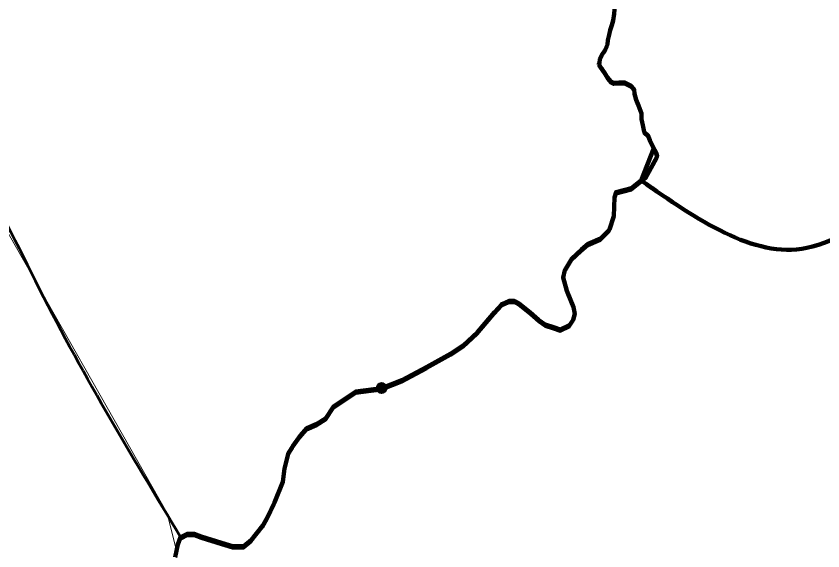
# Model space of a CAD drawing. Extents: x -1643653 to 4543381, y 1624270 to 13878484.
# Drawn here: x 729677 to 740225, y 8938151 to 8945147 of the extents above; entities that cross this region are included whole.
import ezdxf

# ---------------------------------------------------------------- set-up
doc = ezdxf.new("R2010")
doc.units = 0
doc.header["$LTSCALE"] = 200
doc.header["$PDMODE"] = 32
doc.header["$PDSIZE"] = 100
for name, color, linetype, lineweight in [('24', 7, 'Continuous', 25), ('53', 7, 'Continuous', 106), ('58', 7, 'Continuous', 13), ('59', 7, 'Continuous', 53), ('60', 7, 'Continuous', 13), ('9', 7, 'Continuous', 90)]:
    doc.layers.add(name, color=color, linetype=linetype, lineweight=lineweight)

msp = doc.modelspace()

# ---------------------------------------------------------------- linework, layer by layer
at = {"layer": '24', "lineweight": 53}
for points in [[(737354.5, 8945706.8), (737394.5, 8945630.5), (737439.8, 8945559), (737475, 8945507.8), (737499.8, 8945416), (737504.6, 8945365.1), (737504, 8945288.7), (737498.2, 8945176.7), (737482.3, 8945090.2), (737466.6, 8945029.2), (737445.8, 8944963.1), (737430.2, 8944902.1), (737414.4, 8944830.9), (737408.9, 8944774.9), (737372.8, 8944698.8), (737342, 8944653.1), (737311, 8944587.1), (737305.5, 8944531.1), (737295.3, 8944521), (737294.5, 8944512.4)], [(737294.5, 8944512.4), (737310.4, 8944496.3), (737340.7, 8944455.3), (737370.9, 8944409.3), (737411.1, 8944342.9), (737446.4, 8944296.8), (737492, 8944276.2), (737558.2, 8944280.9), (737634.4, 8944280.4), (737715.5, 8944239.2), (737755.9, 8944193.1), (737760.6, 8944132), (737785.4, 8944050.3), (737815.4, 8943978.8), (737855.4, 8943871.7), (737854.9, 8943800.4), (737869.6, 8943718.8), (737889.3, 8943632.1), (737934.8, 8943591.1), (737964.9, 8943524.7), (738014.8, 8943418.8), (738014.7, 8943418.2), (738014.8, 8943418.8)], [(738014.8, 8943418.8), (738029.4, 8943395.5), (738053.2, 8943344.5), (738056.5, 8943309.6), (737913.6, 8943047.9), (737725.2, 8942897.3), (737520.8, 8942846.1), (737498.9, 8942773.1), (737491.6, 8942531.9), (737433.2, 8942356.6), (737316.4, 8942239.7), (737155.8, 8942166.6), (737068.3, 8942093.6), (736944.2, 8941976.7), (736849.3, 8941823.2), (736827.4, 8941728.2), (736878.5, 8941552.9), (736966.1, 8941341), (736980.7, 8941253.3), (736958.8, 8941172.9), (736915, 8941107.2), (736790.9, 8941048.7), (736703.3, 8941077.9), (736593.9, 8941114.5), (736506.3, 8941172.9), (736396.8, 8941267.9), (736243.5, 8941392.1), (736192.4, 8941421.4), (736119.4, 8941421.4), (736031.9, 8941384.8), (735929.7, 8941275.2), (735710.7, 8941012.2), (735528.2, 8940844.2), (735360.4, 8940734.6), (735046.5, 8940559.2), (734718.1, 8940383.8), (734455.3, 8940281.6)], [(734455.3, 8940281.6), (734119.6, 8940237.7), (733827.7, 8940040.4), (733725.5, 8939887), (733608.7, 8939813.9), (733477.3, 8939755.5), (733397, 8939660.5), (733294.9, 8939521.7), (733236.5, 8939434), (733185.4, 8939229.4), (733163.5, 8939054.1), (733054, 8938783.7), (732966.4, 8938601.1), (732900.7, 8938484.2), (732754.8, 8938294.2), (732652.6, 8938213.8), (732506.6, 8938213.8), (732360.6, 8938257.7), (732097.9, 8938338), (732003, 8938374.6), (731915.4, 8938374.6), (731827.8, 8938330.7), (731791.3, 8938235.8), (731754.8, 8938067.7)]]:
    msp.add_lwpolyline(points, dxfattribs=at)
at = {"layer": '53'}
for points in [[(737354.5, 8945706.8), (737394.5, 8945630.5), (737439.8, 8945559), (737475, 8945507.8), (737499.8, 8945416), (737504.6, 8945365.1), (737504, 8945288.7), (737498.2, 8945176.7), (737482.3, 8945090.2), (737466.6, 8945029.2), (737445.8, 8944963.1), (737430.2, 8944902.1), (737414.4, 8944830.9), (737408.9, 8944774.9), (737372.8, 8944698.8), (737342, 8944653.1), (737311, 8944587.1), (737305.5, 8944531.1), (737295.3, 8944521), (737294.5, 8944512.4)], [(737354.5, 8945706.8), (737394.5, 8945630.5), (737439.8, 8945559), (737475, 8945507.8), (737499.8, 8945416), (737504.6, 8945365.1), (737504, 8945288.7), (737498.2, 8945176.7), (737482.3, 8945090.2), (737466.6, 8945029.2), (737445.8, 8944963.1), (737430.2, 8944902.1), (737414.4, 8944830.9), (737408.9, 8944774.9), (737372.8, 8944698.8), (737342, 8944653.1), (737311, 8944587.1), (737305.5, 8944531.1), (737295.3, 8944521), (737294.5, 8944512.4)], [(737354.5, 8945706.8), (737394.5, 8945630.5), (737439.8, 8945559), (737475, 8945507.8), (737499.8, 8945416), (737504.6, 8945365.1), (737504, 8945288.7), (737498.2, 8945176.7), (737482.3, 8945090.2), (737466.6, 8945029.2), (737445.8, 8944963.1), (737430.2, 8944902.1), (737414.4, 8944830.9), (737408.9, 8944774.9), (737372.8, 8944698.8), (737342, 8944653.1), (737311, 8944587.1), (737305.5, 8944531.1), (737295.3, 8944521), (737294.5, 8944512.4)], [(737294.5, 8944512.4), (737310.4, 8944496.3), (737340.7, 8944455.3), (737370.9, 8944409.3), (737411.1, 8944342.9), (737446.4, 8944296.8), (737492, 8944276.2), (737558.2, 8944280.9), (737634.4, 8944280.4), (737715.5, 8944239.2), (737755.9, 8944193.1), (737760.6, 8944132), (737785.4, 8944050.3), (737815.4, 8943978.8), (737855.4, 8943871.7), (737854.9, 8943800.4), (737869.6, 8943718.8), (737889.3, 8943632.1), (737934.8, 8943591.1), (737964.9, 8943524.7), (738014.8, 8943418.8), (738014.7, 8943418.2), (738014.8, 8943418.8)], [(737294.5, 8944512.4), (737310.4, 8944496.3), (737340.7, 8944455.3), (737370.9, 8944409.3), (737411.1, 8944342.9), (737446.4, 8944296.8), (737492, 8944276.2), (737558.2, 8944280.9), (737634.4, 8944280.4), (737715.5, 8944239.2), (737755.9, 8944193.1), (737760.6, 8944132), (737785.4, 8944050.3), (737815.4, 8943978.8), (737855.4, 8943871.7), (737854.9, 8943800.4), (737869.6, 8943718.8), (737889.3, 8943632.1), (737934.8, 8943591.1), (737964.9, 8943524.7), (738014.8, 8943418.8), (738014.7, 8943418.2), (738014.8, 8943418.8)], [(737294.5, 8944512.4), (737310.4, 8944496.3), (737340.7, 8944455.3), (737370.9, 8944409.3), (737411.1, 8944342.9), (737446.4, 8944296.8), (737492, 8944276.2), (737558.2, 8944280.9), (737634.4, 8944280.4), (737715.5, 8944239.2), (737755.9, 8944193.1), (737760.6, 8944132), (737785.4, 8944050.3), (737815.4, 8943978.8), (737855.4, 8943871.7), (737854.9, 8943800.4), (737869.6, 8943718.8), (737889.3, 8943632.1), (737934.8, 8943591.1), (737964.9, 8943524.7), (738014.8, 8943418.8), (738014.7, 8943418.2), (738014.8, 8943418.8)], [(738014.8, 8943418.8), (738029.4, 8943395.5), (738053.2, 8943344.5), (738056.5, 8943309.6), (737913.6, 8943047.9), (737725.2, 8942897.3), (737520.8, 8942846.1), (737498.9, 8942773.1), (737491.6, 8942531.9), (737433.2, 8942356.6), (737316.4, 8942239.7), (737155.8, 8942166.6), (737068.3, 8942093.6), (736944.2, 8941976.7), (736849.3, 8941823.2), (736827.4, 8941728.2), (736878.5, 8941552.9), (736966.1, 8941341), (736980.7, 8941253.3), (736958.8, 8941172.9), (736915, 8941107.2), (736790.9, 8941048.7), (736703.3, 8941077.9), (736593.9, 8941114.5), (736506.3, 8941172.9), (736396.8, 8941267.9), (736243.5, 8941392.1), (736192.4, 8941421.4), (736119.4, 8941421.4), (736031.9, 8941384.8), (735929.7, 8941275.2), (735710.7, 8941012.2), (735528.2, 8940844.2), (735360.4, 8940734.6), (735046.5, 8940559.2), (734718.1, 8940383.8), (734455.3, 8940281.6)], [(738014.8, 8943418.8), (738029.4, 8943395.5), (738053.2, 8943344.5), (738056.5, 8943309.6), (737913.6, 8943047.9), (737725.2, 8942897.3), (737520.8, 8942846.1), (737498.9, 8942773.1), (737491.6, 8942531.9), (737433.2, 8942356.6), (737316.4, 8942239.7), (737155.8, 8942166.6), (737068.3, 8942093.6), (736944.2, 8941976.7), (736849.3, 8941823.2), (736827.4, 8941728.2), (736878.5, 8941552.9), (736966.1, 8941341), (736980.7, 8941253.3), (736958.8, 8941172.9), (736915, 8941107.2), (736790.9, 8941048.7), (736703.3, 8941077.9), (736593.9, 8941114.5), (736506.3, 8941172.9), (736396.8, 8941267.9), (736243.5, 8941392.1), (736192.4, 8941421.4), (736119.4, 8941421.4), (736031.9, 8941384.8), (735929.7, 8941275.2), (735710.7, 8941012.2), (735528.2, 8940844.2), (735360.4, 8940734.6), (735046.5, 8940559.2), (734718.1, 8940383.8), (734455.3, 8940281.6)], [(738014.8, 8943418.8), (738029.4, 8943395.5), (738053.2, 8943344.5), (738056.5, 8943309.6), (737913.6, 8943047.9), (737725.2, 8942897.3), (737520.8, 8942846.1), (737498.9, 8942773.1), (737491.6, 8942531.9), (737433.2, 8942356.6), (737316.4, 8942239.7), (737155.8, 8942166.6), (737068.3, 8942093.6), (736944.2, 8941976.7), (736849.3, 8941823.2), (736827.4, 8941728.2), (736878.5, 8941552.9), (736966.1, 8941341), (736980.7, 8941253.3), (736958.8, 8941172.9), (736915, 8941107.2), (736790.9, 8941048.7), (736703.3, 8941077.9), (736593.9, 8941114.5), (736506.3, 8941172.9), (736396.8, 8941267.9), (736243.5, 8941392.1), (736192.4, 8941421.4), (736119.4, 8941421.4), (736031.9, 8941384.8), (735929.7, 8941275.2), (735710.7, 8941012.2), (735528.2, 8940844.2), (735360.4, 8940734.6), (735046.5, 8940559.2), (734718.1, 8940383.8), (734455.3, 8940281.6)], [(734455.3, 8940281.6), (734119.6, 8940237.7), (733827.7, 8940040.4), (733725.5, 8939887), (733608.7, 8939813.9), (733477.3, 8939755.5), (733397, 8939660.5), (733294.9, 8939521.7), (733236.5, 8939434), (733185.4, 8939229.4), (733163.5, 8939054.1), (733054, 8938783.7), (732966.4, 8938601.1), (732900.7, 8938484.2), (732754.8, 8938294.2), (732652.6, 8938213.8), (732506.6, 8938213.8), (732360.6, 8938257.7), (732097.9, 8938338), (732003, 8938374.6), (731915.4, 8938374.6), (731827.8, 8938330.7), (731791.3, 8938235.8), (731754.8, 8938067.7)], [(734455.3, 8940281.6), (734119.6, 8940237.7), (733827.7, 8940040.4), (733725.5, 8939887), (733608.7, 8939813.9), (733477.3, 8939755.5), (733397, 8939660.5), (733294.9, 8939521.7), (733236.5, 8939434), (733185.4, 8939229.4), (733163.5, 8939054.1), (733054, 8938783.7), (732966.4, 8938601.1), (732900.7, 8938484.2), (732754.8, 8938294.2), (732652.6, 8938213.8), (732506.6, 8938213.8), (732360.6, 8938257.7), (732097.9, 8938338), (732003, 8938374.6), (731915.4, 8938374.6), (731827.8, 8938330.7), (731791.3, 8938235.8), (731754.8, 8938067.7)], [(734455.3, 8940281.6), (734119.6, 8940237.7), (733827.7, 8940040.4), (733725.5, 8939887), (733608.7, 8939813.9), (733477.3, 8939755.5), (733397, 8939660.5), (733294.9, 8939521.7), (733236.5, 8939434), (733185.4, 8939229.4), (733163.5, 8939054.1), (733054, 8938783.7), (732966.4, 8938601.1), (732900.7, 8938484.2), (732754.8, 8938294.2), (732652.6, 8938213.8), (732506.6, 8938213.8), (732360.6, 8938257.7), (732097.9, 8938338), (732003, 8938374.6), (731915.4, 8938374.6), (731827.8, 8938330.7), (731791.3, 8938235.8), (731754.8, 8938067.7)]]:
    msp.add_lwpolyline(points, dxfattribs=at)
at = {"layer": '58'}
msp.add_lwpolyline([(739888.1, 8915825.1), (740072.3, 8917875.9), (737976.5, 8917968.1), (737953.4, 8923890.1), (738068.6, 8925272.7), (738224.4, 8926341.3), (739385.9, 8927129), (738750.9, 8927828.4), (738115.9, 8928527.7), (730092.7, 8935013.9), (730302.4, 8935656.6), (729966.7, 8935956.1), (730039.7, 8936358), (730463, 8936540.7), (731163.7, 8937242.1), (731798.6, 8937424.7), (731798.6, 8937424.7), (731773.1, 8938151.7), (731651.2, 8938643.9), (729383.2, 8942632.6), (728721.7, 8943637.1), (728072.1, 8944130.5), (726986.6, 8944741.7), (723300.7, 8945510.9)], dxfattribs=at)
at = {"layer": '59'}
msp.add_line((731836.5, 8938317.2), (731839.8, 8938310.6), dxfattribs=at)
for points in [[(737354.5, 8945706.8), (737394.5, 8945630.5), (737439.8, 8945559), (737475, 8945507.8), (737499.8, 8945416), (737504.6, 8945365.1), (737504, 8945288.7), (737498.2, 8945176.7), (737482.3, 8945090.2), (737466.6, 8945029.2), (737445.8, 8944963.1), (737430.2, 8944902.1), (737414.4, 8944830.9), (737408.9, 8944774.9), (737372.8, 8944698.8), (737342, 8944653.1), (737311, 8944587.1), (737305.5, 8944531.1), (737295.3, 8944521), (737294.5, 8944512.4)], [(737295.3, 8944494.8), (737305.5, 8944505), (737311, 8944560.9), (737342, 8944626.9), (737372.8, 8944672.6), (737408.9, 8944748.8), (737414.4, 8944804.7), (737430.2, 8944875.9), (737445.8, 8944936.9), (737466.6, 8945003), (737482.3, 8945064), (737498.2, 8945150.5), (737504, 8945262.5), (737504.6, 8945338.9), (737499.8, 8945389.8), (737475, 8945481.7), (737439.8, 8945532.8), (737394.5, 8945604.4), (737354.5, 8945680.7), (737354.3, 8945681)], [(737294.5, 8944512.4), (737310.4, 8944496.3), (737340.7, 8944455.3), (737370.9, 8944409.3), (737411.1, 8944342.9), (737446.4, 8944296.8), (737492, 8944276.2), (737558.2, 8944280.9), (737634.4, 8944280.4), (737715.5, 8944239.2), (737755.9, 8944193.1), (737760.6, 8944132), (737785.4, 8944050.3), (737815.4, 8943978.8), (737855.4, 8943871.7), (737854.9, 8943800.4), (737869.6, 8943718.8), (737889.3, 8943632.1), (737934.8, 8943591.1), (737964.9, 8943524.7), (738014.8, 8943418.8), (738029, 8943407.3)], [(738014.8, 8943392.6), (737964.9, 8943498.6), (737934.8, 8943564.9), (737889.3, 8943605.9), (737869.6, 8943692.6), (737854.9, 8943774.2), (737855.4, 8943845.5), (737815.4, 8943952.7), (737785.4, 8944024.2), (737760.6, 8944105.8), (737755.9, 8944166.9), (737715.5, 8944213), (737634.4, 8944254.2), (737558.2, 8944254.7), (737492, 8944250), (737446.4, 8944270.7), (737411.1, 8944316.7), (737370.9, 8944383.2), (737340.7, 8944429.2), (737310.4, 8944470.1), (737294.5, 8944486.3), (737295.3, 8944494.8)], [(734455.3, 8940255.4), (734718.1, 8940357.7), (735046.5, 8940533), (735360.4, 8940708.4), (735528.2, 8940818), (735710.7, 8940986), (735929.7, 8941249.1), (736031.9, 8941358.7), (736119.4, 8941395.2), (736192.4, 8941395.2), (736243.5, 8941366), (736396.8, 8941241.8), (736506.3, 8941146.8), (736593.9, 8941088.3), (736703.3, 8941051.8), (736790.9, 8941022.6), (736915, 8941081), (736958.8, 8941146.8), (736980.7, 8941227.2), (736966.1, 8941314.8), (736878.5, 8941526.7), (736827.4, 8941702.1), (736849.3, 8941797.1), (736944.2, 8941950.5), (737068.3, 8942067.4), (737155.8, 8942140.5), (737316.4, 8942213.5), (737433.2, 8942330.4), (737491.6, 8942505.8), (737498.9, 8942746.9), (737520.8, 8942820), (737725.2, 8942871.1), (737913.6, 8943021.8), (738056.5, 8943283.4), (738029.4, 8943369.3), (738029, 8943381.2), (738014.8, 8943392.6)], [(738029, 8943407.3), (738029.4, 8943395.5), (738053.2, 8943344.5), (738056.5, 8943309.6)], [(738056.5, 8943309.6), (737913.6, 8943047.9), (737725.2, 8942897.3), (737520.8, 8942846.1), (737498.9, 8942773.1), (737491.6, 8942531.9), (737433.2, 8942356.6), (737316.4, 8942239.7), (737155.8, 8942166.6), (737068.3, 8942093.6), (736944.2, 8941976.7), (736849.3, 8941823.2), (736827.4, 8941728.2), (736878.5, 8941552.9), (736966.1, 8941341), (736980.7, 8941253.3), (736958.8, 8941172.9), (736915, 8941107.2), (736790.9, 8941048.7), (736703.3, 8941077.9), (736593.9, 8941114.5), (736506.3, 8941172.9), (736396.8, 8941267.9), (736243.5, 8941392.1), (736192.4, 8941421.4), (736119.4, 8941421.4), (736031.9, 8941384.8), (735929.7, 8941275.2), (735710.7, 8941012.2), (735528.2, 8940844.2), (735360.4, 8940734.6), (735046.5, 8940559.2), (734718.1, 8940383.8), (734455.3, 8940281.6)], [(734455.3, 8940281.6), (734119.6, 8940237.7), (733827.7, 8940040.4), (733725.5, 8939887), (733608.7, 8939813.9), (733477.3, 8939755.5), (733397, 8939660.5), (733294.9, 8939521.7), (733236.5, 8939434), (733185.4, 8939229.4), (733163.5, 8939054.1), (733054, 8938783.7), (732966.4, 8938601.1), (732900.7, 8938484.2), (732754.8, 8938294.2), (732652.6, 8938213.8), (732506.6, 8938213.8), (732360.6, 8938257.7), (732097.9, 8938338), (732003, 8938374.6), (731915.4, 8938374.6), (731827.8, 8938330.7), (731791.3, 8938235.8), (731754.8, 8938067.7)], [(731839.8, 8938310.6), (731915.4, 8938348.4), (732003, 8938348.4), (732097.9, 8938311.9), (732360.6, 8938231.5), (732506.6, 8938187.7), (732652.6, 8938187.7), (732754.8, 8938268), (732900.7, 8938458), (732966.4, 8938574.9), (733054, 8938757.6), (733163.5, 8939027.9), (733185.4, 8939203.3), (733236.5, 8939407.8), (733294.9, 8939495.5), (733397, 8939634.3), (733477.3, 8939729.3), (733608.7, 8939787.8), (733725.5, 8939860.8), (733827.7, 8940014.3), (734119.6, 8940211.6), (734455.3, 8940255.4)]]:
    msp.add_lwpolyline(points, dxfattribs=at)
msp.add_spline([(723248, 8945520.1), (726235.5, 8944998.5), (727640.7, 8944383.3), (728987.4, 8943299.6), (729924.3, 8941688.6), (731836.5, 8938317.2)], degree=3, dxfattribs=at)
at = {"layer": '60', "lineweight": 25}
msp.add_spline([(814781, 9009175.5), (814787.2, 9009173.4), (814796.9, 9009173.4), (814799.4, 9009172.4), (814805.1, 9009174.5), (814805.6, 9009176.5), (814811.7, 9009179.5), (814811.7, 9009179.5), (814801.5, 9009181), (814790.7, 9009181.5), (814784.1, 9009183.1), (814777.4, 9009185.1), (814778.4, 9009175.5)], degree=3, dxfattribs=at)
at = {"layer": '9'}
msp.add_line((737849.4, 8942996.8), (738014.8, 8943418.8), dxfattribs=at)
for points in [[(737354.5, 8945706.8), (737394.5, 8945630.5), (737439.8, 8945559), (737475, 8945507.8), (737499.8, 8945416), (737504.6, 8945365.1), (737504, 8945288.7), (737498.2, 8945176.7), (737482.3, 8945090.2), (737466.6, 8945029.2), (737445.8, 8944963.1), (737430.2, 8944902.1), (737414.4, 8944830.9), (737408.9, 8944774.9), (737372.8, 8944698.8), (737342, 8944653.1), (737311, 8944587.1), (737305.5, 8944531.1), (737295.3, 8944521), (737294.5, 8944512.4)], [(737294.5, 8944512.4), (737310.4, 8944496.3), (737340.7, 8944455.3), (737370.9, 8944409.3), (737411.1, 8944342.9), (737446.4, 8944296.8), (737492, 8944276.2), (737558.2, 8944280.9), (737634.4, 8944280.4), (737715.5, 8944239.2), (737755.9, 8944193.1), (737760.6, 8944132), (737785.4, 8944050.3), (737815.4, 8943978.8), (737855.4, 8943871.7), (737854.9, 8943800.4), (737869.6, 8943718.8), (737889.3, 8943632.1), (737934.8, 8943591.1), (737964.9, 8943524.7), (738014.8, 8943418.8), (738014.7, 8943418.2), (738014.8, 8943418.8)], [(738014.8, 8943418.8), (738029.4, 8943395.5), (738053.2, 8943344.5), (738056.5, 8943309.6), (737913.6, 8943047.9), (737725.2, 8942897.3), (737520.8, 8942846.1), (737498.9, 8942773.1), (737491.6, 8942531.9), (737433.2, 8942356.6), (737316.4, 8942239.7), (737155.8, 8942166.6), (737068.3, 8942093.6), (736944.2, 8941976.7), (736849.3, 8941823.2), (736827.4, 8941728.2), (736878.5, 8941552.9), (736966.1, 8941341), (736980.7, 8941253.3), (736958.8, 8941172.9), (736915, 8941107.2), (736790.9, 8941048.7), (736703.3, 8941077.9), (736593.9, 8941114.5), (736506.3, 8941172.9), (736396.8, 8941267.9), (736243.5, 8941392.1), (736192.4, 8941421.4), (736119.4, 8941421.4), (736031.9, 8941384.8), (735929.7, 8941275.2), (735710.7, 8941012.2), (735528.2, 8940844.2), (735360.4, 8940734.6), (735046.5, 8940559.2), (734718.1, 8940383.8), (734455.3, 8940281.6)], [(738014.8, 8943418.8), (738029.4, 8943395.5), (738053.2, 8943344.5), (738056.5, 8943309.6), (737913.6, 8943047.9), (737725.2, 8942897.3), (737520.8, 8942846.1), (737498.9, 8942773.1), (737491.6, 8942531.9), (737433.2, 8942356.6), (737316.4, 8942239.7), (737155.8, 8942166.6), (737068.3, 8942093.6), (736944.2, 8941976.7), (736849.3, 8941823.2), (736827.4, 8941728.2), (736878.5, 8941552.9), (736966.1, 8941341), (736980.7, 8941253.3), (736958.8, 8941172.9), (736915, 8941107.2), (736790.9, 8941048.7), (736703.3, 8941077.9), (736593.9, 8941114.5), (736506.3, 8941172.9), (736396.8, 8941267.9), (736243.5, 8941392.1), (736192.4, 8941421.4), (736119.4, 8941421.4), (736031.9, 8941384.8), (735929.7, 8941275.2), (735710.7, 8941012.2), (735528.2, 8940844.2), (735360.4, 8940734.6), (735046.5, 8940559.2), (734718.1, 8940383.8), (734455.3, 8940281.6)], [(737849.6, 8942996.8), (737725.2, 8942897.3), (737520.8, 8942846.1), (737498.9, 8942773.1), (737491.6, 8942531.9), (737433.2, 8942356.6), (737316.4, 8942239.7), (737155.8, 8942166.6), (737068.3, 8942093.6), (736944.2, 8941976.7), (736849.3, 8941823.2), (736827.4, 8941728.2), (736878.5, 8941552.9), (736966.1, 8941341), (736980.7, 8941253.3), (736958.8, 8941172.9), (736915, 8941107.2), (736790.9, 8941048.7), (736703.3, 8941077.9), (736593.9, 8941114.5), (736506.3, 8941172.9), (736396.8, 8941267.9), (736243.5, 8941392.1), (736192.4, 8941421.4), (736119.4, 8941421.4), (736031.9, 8941384.8), (735929.7, 8941275.2), (735710.7, 8941012.2), (735528.2, 8940844.2), (735360.4, 8940734.6), (735046.5, 8940559.2), (734718.1, 8940383.8), (734455.3, 8940281.6)], [(734455.3, 8940281.6), (734119.6, 8940237.7), (733827.7, 8940040.4), (733725.5, 8939887), (733608.7, 8939813.9), (733477.3, 8939755.5), (733397, 8939660.5), (733294.9, 8939521.7), (733236.5, 8939434), (733185.4, 8939229.4), (733163.5, 8939054.1), (733054, 8938783.7), (732966.4, 8938601.1), (732900.7, 8938484.2), (732754.8, 8938294.2), (732652.6, 8938213.8), (732506.6, 8938213.8), (732360.6, 8938257.7), (732097.9, 8938338), (732003, 8938374.6), (731915.4, 8938374.6), (731827.8, 8938330.7), (731791.3, 8938235.8), (731754.8, 8938067.7)], [(734455.3, 8940281.6), (734119.6, 8940237.7), (733827.7, 8940040.4), (733725.5, 8939887), (733608.7, 8939813.9), (733477.3, 8939755.5), (733397, 8939660.5), (733294.9, 8939521.7), (733236.5, 8939434), (733185.4, 8939229.4), (733163.5, 8939054.1), (733054, 8938783.7), (732966.4, 8938601.1), (732900.7, 8938484.2), (732754.8, 8938294.2), (732652.6, 8938213.8), (732506.6, 8938213.8), (732360.6, 8938257.7), (732097.9, 8938338), (732003, 8938374.6), (731915.4, 8938374.6), (731827.8, 8938330.7), (731791.3, 8938235.8), (731754.8, 8938067.7)], [(734455.3, 8940281.6), (734119.6, 8940237.7), (733827.7, 8940040.4), (733725.5, 8939887), (733608.7, 8939813.9), (733477.3, 8939755.5), (733397, 8939660.5), (733294.9, 8939521.7), (733236.5, 8939434), (733185.4, 8939229.4), (733163.5, 8939054.1), (733054, 8938783.7), (732966.4, 8938601.1), (732900.7, 8938484.2), (732754.8, 8938294.2), (732652.6, 8938213.8), (732506.6, 8938213.8), (732360.6, 8938257.7), (732097.9, 8938338), (732003, 8938374.6), (731915.4, 8938374.6), (731827.8, 8938330.7), (731791.3, 8938235.8), (731754.8, 8938067.7)]]:
    msp.add_lwpolyline(points, dxfattribs=at)
for points in [[(743914.7, 8940037.6), (742675.2, 8941159), (742317.7, 8942267.2), (741308, 8942564.7), (740014, 8942114.2), (737849.4, 8942996.8)], [(743914.7, 8940037.6), (742675.2, 8941159), (742317.7, 8942267.2), (741308, 8942564.7), (740014, 8942114.2), (737849.6, 8942996.8)]]:
    msp.add_spline(points, degree=3, dxfattribs=at)
msp.add_point((734455.3, 8940281.6), dxfattribs=at)

doc.saveas('drawing.dxf')
